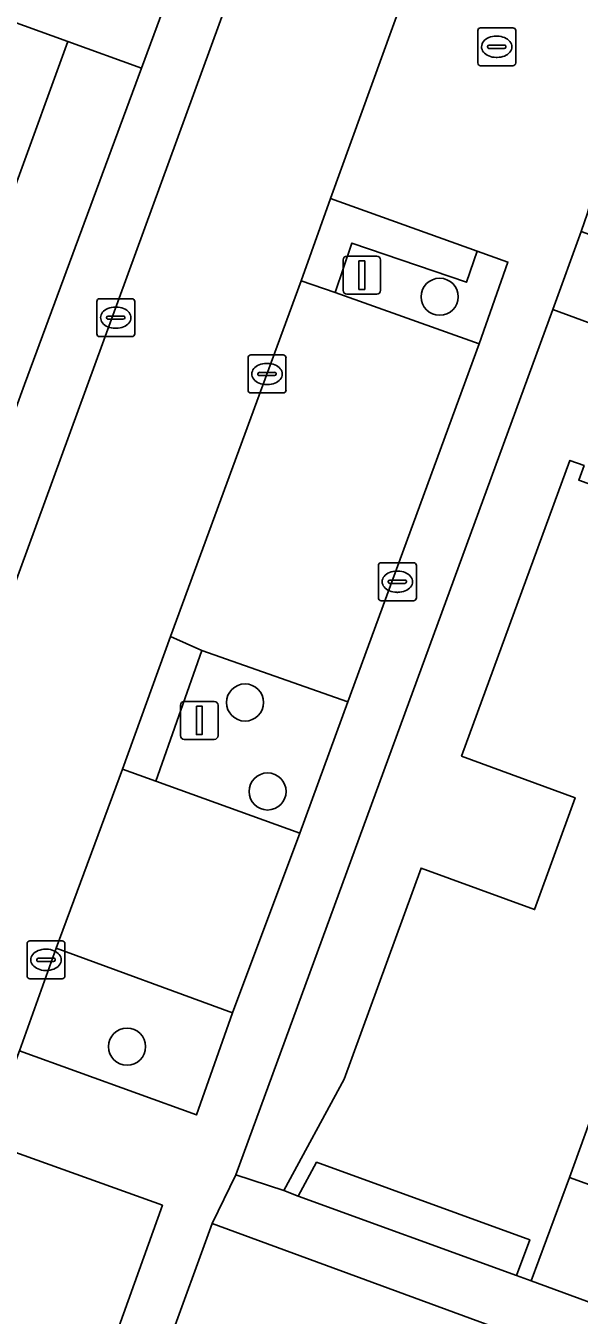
# Model space of a CAD drawing. Extents: x 155275 to 156265, y 382654 to 383635.
# Drawn here: x 156008.72 to 156023.31, y 383113.28 to 383147.27 of the extents above; entities that cross this region are included whole.
import ezdxf

# ---------------------------------------------------------------- set-up
doc = ezdxf.new("R2010")
doc.units = 0
for name, color, linetype in [('IMGEO_Berm_groen', 7, 'Continuous'), ('IMGEO_Boom', 7, 'Continuous'), ('IMGEO_Brandkraan', 7, 'Continuous'), ('IMGEO_Erf', 7, 'Continuous'), ('IMGEO_Groenvoorziening', 7, 'Continuous'), ('IMGEO_Kolk', 7, 'Continuous'), ('IMGEO_Lichtmast', 7, 'Continuous'), ('IMGEO_Pand', 7, 'Continuous'), ('IMGEO_Parkeervlak_open', 7, 'Continuous'), ('IMGEO_Rijbaan_lokaal_open', 7, 'Continuous'), ('IMGEO_Voetpad_open', 7, 'Continuous')]:
    doc.layers.add(name, color=color, linetype=linetype)

msp = doc.modelspace()

# ---------------------------------------------------------------- linework, layer by layer
at = {"layer": 'IMGEO_Berm_groen'}
for points in [[(156017.315, 383141.545), (156016.878, 383140.241), (156020.674, 383138.89), (156021.429, 383141.044), (156020.624, 383141.333), (156020.34, 383140.511)], [(156017.206, 383129.455), (156013.354, 383130.805), (156012.145, 383127.363), (156015.945, 383125.986)], [(156014.164, 383121.251), (156009.516, 383122.962), (156008.546, 383120.25), (156013.214, 383118.56)], [(156012.321, 383116.179), (156007.639, 383117.862), (156004.235, 383108.392), (156008.909, 383106.684)]]:
    msp.add_lwpolyline(points, close=True, dxfattribs=at)
at = {"layer": 'IMGEO_Boom'}
for centre in [(156019.631, 383140.13), (156014.498, 383129.434), (156015.092, 383127.088), (156011.386, 383120.361)]:
    msp.add_circle(centre, 0.489, dxfattribs=at)
at = {"layer": 'IMGEO_Brandkraan'}
for p, q in [((156018.09, 383133.118), (156018.942, 383133.118)), ((156018.015, 383132.192), (156018.015, 383133.044)), ((156018.503, 383132.898), (156018.528, 383132.898)), ((156019.016, 383133.044), (156019.016, 383132.192)), ((156018.274, 383132.612), (156018.274, 383132.624)), ((156018.712, 383132.575), (156018.314, 383132.575)), ((156018.317, 383132.661), (156018.715, 383132.661)), ((156018.758, 383132.624), (156018.758, 383132.612)), ((156018.942, 383132.118), (156018.09, 383132.118)), ((156018.526, 383132.338), (156018.501, 383132.338))]:
    msp.add_line(p, q, dxfattribs=at)
for points in [[(156018.09, 383133.118), (156018.942, 383133.118)], [(156018.015, 383132.192), (156018.015, 383133.044)], [(156019.016, 383133.044), (156019.016, 383132.192)], [(156018.942, 383132.118), (156018.09, 383132.118)]]:
    msp.add_lwpolyline(points, dxfattribs=at)
for centre, radius, start, end in [((156018.092, 383133.042), 0.0765, 91.552, 178.448), ((156018.092, 383133.042), 0.0765, 91.552, 178.448), ((156018.94, 383133.042), 0.0765, 1.552, 88.448), ((156018.94, 383133.042), 0.0765, 1.552, 88.448), ((156018.314, 383132.621), 0.0403, 85.8775, 175.7526), ((156018.311, 383132.611), 0.0366, 178.938, 274.7102), ((156018.715, 383132.618), 0.043, 264.8664, 352.4533), ((156018.719, 383132.623), 0.0386, 1.7309, 96.639), ((156018.092, 383132.194), 0.0765, 181.552, 268.448), ((156018.092, 383132.194), 0.0765, 181.552, 268.448), ((156018.94, 383132.194), 0.0765, 271.552, 358.448), ((156018.94, 383132.194), 0.0765, 271.552, 358.448)]:
    msp.add_arc(centre, radius, start, end, dxfattribs=at)
for centre, major_axis, ratio, start_param, end_param in [((156018.502, 383132.618), (-0.387, 0.002), 0.722429, 4.712389, 7.853982), ((156018.527, 383132.618), (-0.39, 0.002), 0.717154, 1.570796, 4.712389)]:
    msp.add_ellipse(centre, major_axis=major_axis, ratio=ratio, start_param=start_param, end_param=end_param, dxfattribs=at)
at = {"layer": 'IMGEO_Erf'}
for points in [[(156008.682, 383137.817), (156011.767, 383146.16), (156009.825, 383146.862), (156008.442, 383143.061)], [(156026.948, 383139.75), (156026.868, 383138.234), (156022.613, 383139.792), (156014.252, 383116.986), (156015.517, 383116.569), (156017.11, 383119.503), (156019.139, 383125.068), (156022.136, 383123.975), (156023.204, 383126.925), (156020.209, 383128.022), (156023.065, 383135.816), (156023.44, 383135.679), (156023.299, 383135.294), (156028.625, 383133.378), (156028.767, 383133.763), (156029.142, 383133.624), (156026.673, 383126.926), (156032.288, 383124.881), (156028.669, 383114.879), (156023.055, 383116.914), (156022.042, 383114.189), (156041.9, 383106.898)]]:
    msp.add_lwpolyline(points, dxfattribs=at)
msp.add_lwpolyline([(156022.006, 383115.269), (156016.386, 383117.314), (156015.896, 383116.419), (156021.658, 383114.332)], close=True, dxfattribs=at)
at = {"layer": 'IMGEO_Groenvoorziening'}
msp.add_lwpolyline([(156034.711, 383107.955), (156013.634, 383115.696), (156010.175, 383106.213), (156031.282, 383098.543), (156033.899, 383105.719)], close=True, dxfattribs=at)
at = {"layer": 'IMGEO_Kolk'}
for p, q in [((156020.635, 383146.294), (156020.635, 383147.146)), ((156020.71, 383147.22), (156021.562, 383147.22)), ((156021.123, 383147), (156021.148, 383147)), ((156021.636, 383147.146), (156021.636, 383146.294)), ((156020.894, 383146.714), (156020.894, 383146.726)), ((156021.332, 383146.677), (156020.934, 383146.677)), ((156020.937, 383146.763), (156021.335, 383146.763)), ((156021.378, 383146.726), (156021.378, 383146.714)), ((156021.146, 383146.44), (156021.121, 383146.44)), ((156021.562, 383146.22), (156020.71, 383146.22)), ((156010.588, 383139.153), (156010.588, 383140.005)), ((156010.663, 383140.079), (156011.515, 383140.079)), ((156011.076, 383139.859), (156011.101, 383139.859)), ((156011.589, 383140.005), (156011.589, 383139.153)), ((156010.847, 383139.573), (156010.847, 383139.585)), ((156011.285, 383139.536), (156010.887, 383139.536)), ((156010.89, 383139.622), (156011.288, 383139.622)), ((156011.331, 383139.585), (156011.331, 383139.573)), ((156011.099, 383139.299), (156011.074, 383139.299)), ((156011.515, 383139.079), (156010.663, 383139.079)), ((156014.577, 383137.669), (156014.577, 383138.521)), ((156014.652, 383138.595), (156015.504, 383138.595)), ((156015.578, 383138.521), (156015.578, 383137.669)), ((156015.065, 383138.375), (156015.09, 383138.375)), ((156014.836, 383138.089), (156014.836, 383138.101)), ((156015.274, 383138.052), (156014.876, 383138.052)), ((156014.879, 383138.138), (156015.277, 383138.138)), ((156015.32, 383138.101), (156015.32, 383138.089)), ((156015.504, 383137.595), (156014.652, 383137.595)), ((156015.088, 383137.815), (156015.063, 383137.815)), ((156008.748, 383122.224), (156008.748, 383123.076)), ((156008.823, 383123.15), (156009.675, 383123.15)), ((156009.236, 383122.93), (156009.261, 383122.93)), ((156009.749, 383123.076), (156009.749, 383122.224)), ((156009.007, 383122.644), (156009.007, 383122.656)), ((156009.445, 383122.607), (156009.047, 383122.607)), ((156009.05, 383122.693), (156009.448, 383122.693)), ((156009.491, 383122.656), (156009.491, 383122.644)), ((156009.259, 383122.37), (156009.234, 383122.37)), ((156009.675, 383122.15), (156008.823, 383122.15))]:
    msp.add_line(p, q, dxfattribs=at)
for points in [[(156020.635, 383146.294), (156020.635, 383147.146)], [(156020.71, 383147.22), (156021.562, 383147.22)], [(156021.636, 383147.146), (156021.636, 383146.294)], [(156021.562, 383146.22), (156020.71, 383146.22)], [(156010.588, 383139.153), (156010.588, 383140.005)], [(156010.663, 383140.079), (156011.515, 383140.079)], [(156011.589, 383140.005), (156011.589, 383139.153)], [(156011.515, 383139.079), (156010.663, 383139.079)], [(156014.577, 383137.669), (156014.577, 383138.521)], [(156014.652, 383138.595), (156015.504, 383138.595)], [(156015.578, 383138.521), (156015.578, 383137.669)], [(156015.504, 383137.595), (156014.652, 383137.595)], [(156008.748, 383122.224), (156008.748, 383123.076)], [(156008.823, 383123.15), (156009.675, 383123.15)], [(156009.749, 383123.076), (156009.749, 383122.224)], [(156009.675, 383122.15), (156008.823, 383122.15)]]:
    msp.add_lwpolyline(points, dxfattribs=at)
for centre, radius, start, end in [((156020.712, 383147.144), 0.0765, 91.552, 178.448), ((156020.712, 383147.144), 0.0765, 91.552, 178.448), ((156021.56, 383147.144), 0.0765, 1.552, 88.448), ((156021.56, 383147.144), 0.0765, 1.552, 88.448), ((156020.934, 383146.723), 0.0403, 85.8775, 175.7526), ((156020.931, 383146.713), 0.0366, 178.938, 274.7102), ((156021.335, 383146.72), 0.043, 264.8664, 352.4533), ((156021.339, 383146.725), 0.0386, 1.7309, 96.639), ((156020.712, 383146.296), 0.0765, 181.552, 268.448), ((156020.712, 383146.296), 0.0765, 181.552, 268.448), ((156021.56, 383146.296), 0.0765, 271.552, 358.448), ((156021.56, 383146.296), 0.0765, 271.552, 358.448), ((156010.665, 383140.003), 0.0765, 91.552, 178.448), ((156010.665, 383140.003), 0.0765, 91.552, 178.448), ((156011.513, 383140.003), 0.0765, 1.552, 88.448), ((156011.513, 383140.003), 0.0765, 1.552, 88.448), ((156010.887, 383139.582), 0.0403, 85.8775, 175.7526), ((156010.884, 383139.572), 0.0366, 178.938, 274.7102), ((156011.288, 383139.579), 0.043, 264.8664, 352.4533), ((156011.292, 383139.584), 0.0386, 1.7309, 96.639), ((156010.665, 383139.155), 0.0765, 181.552, 268.448), ((156010.665, 383139.155), 0.0765, 181.552, 268.448), ((156011.513, 383139.155), 0.0765, 271.552, 358.448), ((156011.513, 383139.155), 0.0765, 271.552, 358.448), ((156014.654, 383138.519), 0.0765, 91.552, 178.448), ((156014.654, 383138.519), 0.0765, 91.552, 178.448), ((156015.502, 383138.519), 0.0765, 1.552, 88.448), ((156015.502, 383138.519), 0.0765, 1.552, 88.448), ((156014.876, 383138.098), 0.0403, 85.8775, 175.7526), ((156014.873, 383138.088), 0.0366, 178.938, 274.7102), ((156015.277, 383138.095), 0.043, 264.8664, 352.4533), ((156015.281, 383138.1), 0.0386, 1.7309, 96.639), ((156014.654, 383137.671), 0.0765, 181.552, 268.448), ((156014.654, 383137.671), 0.0765, 181.552, 268.448), ((156015.502, 383137.671), 0.0765, 271.552, 358.448), ((156015.502, 383137.671), 0.0765, 271.552, 358.448), ((156008.825, 383123.074), 0.0765, 91.552, 178.448), ((156008.825, 383123.074), 0.0765, 91.552, 178.448), ((156009.673, 383123.074), 0.0765, 1.552, 88.448), ((156009.673, 383123.074), 0.0765, 1.552, 88.448), ((156009.047, 383122.653), 0.0403, 85.8775, 175.7526), ((156009.044, 383122.643), 0.0366, 178.938, 274.7102), ((156009.448, 383122.65), 0.043, 264.8664, 352.4533), ((156009.452, 383122.655), 0.0386, 1.7309, 96.639), ((156008.825, 383122.226), 0.0765, 181.552, 268.448), ((156008.825, 383122.226), 0.0765, 181.552, 268.448), ((156009.673, 383122.226), 0.0765, 271.552, 358.448), ((156009.673, 383122.226), 0.0765, 271.552, 358.448)]:
    msp.add_arc(centre, radius, start, end, dxfattribs=at)
for centre, major_axis, ratio, start_param, end_param in [((156021.122, 383146.72), (-0.387, 0.002), 0.722429, 4.712389, 7.853982), ((156021.147, 383146.72), (-0.39, 0.002), 0.717154, 1.570796, 4.712389), ((156011.075, 383139.579), (-0.387, 0.002), 0.722429, 4.712389, 7.853982), ((156011.1, 383139.579), (-0.39, 0.002), 0.717154, 1.570796, 4.712389), ((156015.064, 383138.095), (-0.387, 0.002), 0.722429, 4.712389, 7.853982), ((156015.089, 383138.095), (-0.39, 0.002), 0.717154, 1.570796, 4.712389), ((156009.235, 383122.65), (-0.387, 0.002), 0.722429, 4.712389, 7.853982), ((156009.26, 383122.65), (-0.39, 0.002), 0.717154, 1.570796, 4.712389)]:
    msp.add_ellipse(centre, major_axis=major_axis, ratio=ratio, start_param=start_param, end_param=end_param, dxfattribs=at)
at = {"layer": 'IMGEO_Lichtmast'}
for p, q in [((156017.083, 383140.3), (156017.083, 383141.1)), ((156017.083, 383141.1), (156017.083, 383140.3)), ((156017.183, 383141.2), (156017.973, 383141.2)), ((156017.973, 383141.2), (156017.183, 383141.2)), ((156018.073, 383141.1), (156018.073, 383140.3)), ((156018.073, 383140.3), (156018.073, 383141.1)), ((156017.973, 383140.2), (156017.183, 383140.2)), ((156017.183, 383140.2), (156017.973, 383140.2)), ((156012.796, 383128.563), (156012.796, 383129.363)), ((156012.796, 383129.363), (156012.796, 383128.563)), ((156012.896, 383129.463), (156013.686, 383129.463)), ((156013.686, 383129.463), (156012.896, 383129.463)), ((156013.786, 383129.363), (156013.786, 383128.563)), ((156013.786, 383128.563), (156013.786, 383129.363)), ((156013.686, 383128.463), (156012.896, 383128.463)), ((156012.896, 383128.463), (156013.686, 383128.463))]:
    msp.add_line(p, q, dxfattribs=at)
for points in [[(156017.503, 383141.075), (156017.653, 383141.075), (156017.653, 383140.325), (156017.503, 383140.325), (156017.503, 383141.075)], [(156013.216, 383129.338), (156013.366, 383129.338), (156013.366, 383128.588), (156013.216, 383128.588), (156013.216, 383129.338)]]:
    msp.add_lwpolyline(points, dxfattribs=at)
for centre, start, end in [((156017.183, 383141.1), 90, 180), ((156017.183, 383141.1), 90, 180), ((156017.973, 383141.1), 0, 90), ((156017.973, 383141.1), 360, 90), ((156017.183, 383140.3), 180, 270), ((156017.183, 383140.3), 180, 270), ((156017.973, 383140.3), 270, 0), ((156017.973, 383140.3), 270, 0), ((156012.896, 383129.363), 90, 180), ((156012.896, 383129.363), 90, 180), ((156013.686, 383129.363), 0, 90), ((156013.686, 383129.363), 360, 90), ((156012.896, 383128.563), 180, 270), ((156012.896, 383128.563), 180, 270), ((156013.686, 383128.563), 270, 0), ((156013.686, 383128.563), 270, 0)]:
    msp.add_arc(centre, 0.1, start, end, dxfattribs=at)
at = {"layer": 'IMGEO_Pand'}
for points in [[(156009.825, 383146.862), (155996.634, 383151.628), (155994.83, 383146.634), (155994.416, 383145.488), (156005.071, 383141.609), (156005.928, 383143.963), (156008.442, 383143.061)], [(156029.142, 383133.624), (156028.767, 383133.763), (156028.625, 383133.378), (156023.299, 383135.294), (156023.44, 383135.679), (156023.065, 383135.816), (156020.209, 383128.022), (156023.204, 383126.925), (156022.136, 383123.975), (156019.139, 383125.068), (156017.11, 383119.503), (156015.517, 383116.569), (156015.896, 383116.419), (156016.386, 383117.314), (156022.006, 383115.269), (156021.658, 383114.332), (156022.042, 383114.189), (156023.055, 383116.914), (156026.673, 383126.926)], [(156032.288, 383124.881), (156026.673, 383126.926), (156023.055, 383116.914), (156028.669, 383114.879)]]:
    msp.add_lwpolyline(points, close=True, dxfattribs=at)
msp.add_lwpolyline([(156026.21, 383140.819), (156023.361, 383141.855), (156022.613, 383139.792), (156026.868, 383138.234), (156026.948, 383139.75)], dxfattribs=at)
at = {"layer": 'IMGEO_Parkeervlak_open'}
for points in [[(156012.53, 383131.172), (156013.354, 383130.805), (156017.206, 383129.455), (156020.674, 383138.89), (156016.878, 383140.241), (156015.981, 383140.549)], [(156011.265, 383127.675), (156009.516, 383122.962), (156014.164, 383121.251), (156015.945, 383125.986), (156012.145, 383127.363)]]:
    msp.add_lwpolyline(points, close=True, dxfattribs=at)
at = {"layer": 'IMGEO_Rijbaan_lokaal_open'}
msp.add_lwpolyline([(156000.015, 383096.833), (156000.773, 383098.977), (156002.522, 383103.705), (156003.364, 383106.031), (156004.235, 383108.392), (156007.639, 383117.862), (156008.546, 383120.25), (156009.516, 383122.962), (156011.265, 383127.675), (156012.53, 383131.172), (156015.981, 383140.549), (156016.752, 383142.721), (156017.84, 383145.727), (156019.183, 383149.44), (156015.13, 383150.933), (155989.904, 383081.846), (155988.629, 383078.321), (155986.615, 383072.853), (155978.483, 383050.407), (155978.27, 383049.91)], dxfattribs=at)
at = {"layer": 'IMGEO_Voetpad_open'}
for points in [[(155954.497, 383166.947), (155975.01, 383159.472), (155977.824, 383158.448), (155980.638, 383157.424), (155987.223, 383155.045), (155990.991, 383153.67), (155996.634, 383151.628), (156009.825, 383146.862), (156011.767, 383146.16), (156012.329, 383147.679), (155955.592, 383168.264), (155936.656, 383195.973)], [(156086.942, 383126.199), (156076.793, 383129.855), (156073.687, 383131.033), (156066.464, 383133.67), (156062.922, 383134.971), (156060.14, 383135.977), (156060.125, 383135.935), (156055.504, 383137.637), (156055.509, 383137.651), (156025.63, 383148.455), (156024.264, 383148.949), (156019.556, 383150.651), (156015.561, 383152.095), (156014.151, 383152.605), (156013.627, 383151.189), (156012.329, 383147.679), (156011.767, 383146.16), (156008.682, 383137.817), (156007.649, 383135.001), (156007.094, 383133.488), (156002.636, 383121.155), (156002.283, 383119.87), (155998.834, 383110.312)], [(155988.629, 383078.321), (155989.904, 383081.846), (156015.13, 383150.933), (156019.183, 383149.44), (156021.116, 383148.743), (156025.211, 383147.267), (156107.575, 383117.208)], [(156010.175, 383106.213), (156013.634, 383115.696), (156014.252, 383116.986), (156022.613, 383139.792), (156023.361, 383141.855), (156023.529, 383142.338), (156023.853, 383143.537), (156025.211, 383147.267), (156021.116, 383148.743), (156019.183, 383149.44), (156017.84, 383145.727), (156016.752, 383142.721), (156020.624, 383141.333), (156021.429, 383141.044), (156020.674, 383138.89), (156017.206, 383129.455), (156015.945, 383125.986), (156014.164, 383121.251), (156013.214, 383118.56), (156008.546, 383120.25), (156007.639, 383117.862), (156012.321, 383116.179), (156008.909, 383106.684)], [(156041.9, 383106.898), (156022.042, 383114.189), (156021.658, 383114.332), (156015.896, 383116.419), (156015.517, 383116.569), (156014.252, 383116.986), (156013.634, 383115.696), (156034.711, 383107.955)]]:
    msp.add_lwpolyline(points, dxfattribs=at)
for points in [[(156016.752, 383142.721), (156015.981, 383140.549), (156016.878, 383140.241), (156017.315, 383141.545), (156020.34, 383140.511), (156020.624, 383141.333)], [(156012.53, 383131.172), (156011.265, 383127.675), (156012.145, 383127.363), (156013.354, 383130.805)]]:
    msp.add_lwpolyline(points, close=True, dxfattribs=at)

doc.saveas('drawing.dxf')
